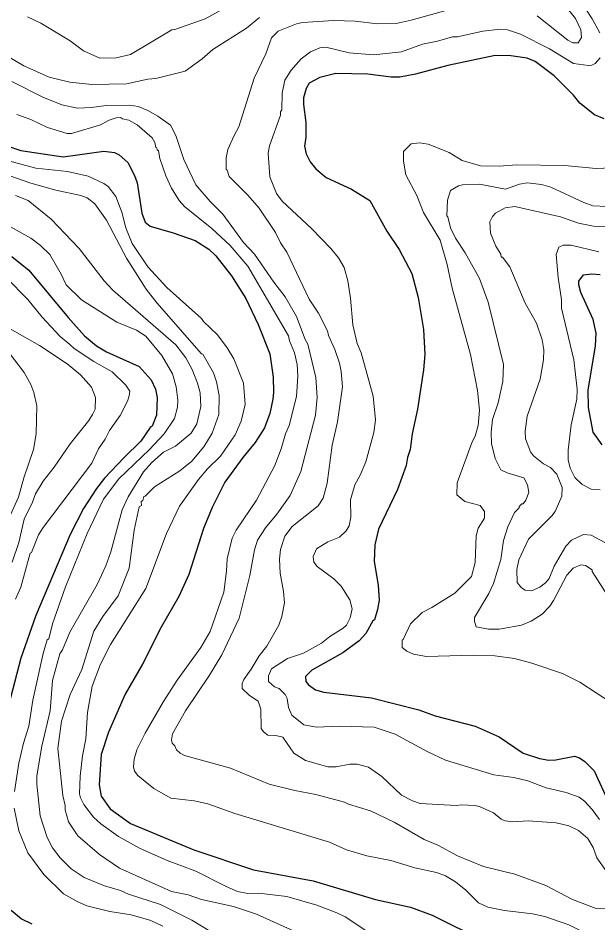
# Model space of a CAD drawing. Extents: x 598.3 to 623.2, y 6902.2 to 6930.1.
# Drawn here: x 611.707 to 613.12, y 6912.154 to 6914.358 of the extents above; entities that cross this region are included whole.
import ezdxf

# ---------------------------------------------------------------- set-up
doc = ezdxf.new("R2010")
doc.units = 0
doc.header["$LTSCALE"] = 0.032
doc.layers.add('1', color=7, linetype='Continuous', lineweight=25)
doc.layers.add('2', color=7, linetype='Continuous', lineweight=13)

msp = doc.modelspace()

# ---------------------------------------------------------------- linework, layer by layer
at = {"layer": '1'}
for points in [[(613.135, 6914.1127), (613.1113, 6914.1228), (613.0756, 6914.1509), (613.0598, 6914.1707), (613.0133, 6914.218), (612.9666, 6914.2526), (612.9474, 6914.2606), (612.9076, 6914.2665), (612.8691, 6914.2672), (612.7535, 6914.2431), (612.6751, 6914.2219), (612.6366, 6914.2147), (612.6162, 6914.2147), (612.5589, 6914.2219), (612.4809, 6914.2235), (612.4423, 6914.2139), (612.4158, 6914.1995), (612.4086, 6914.1872), (612.4024, 6914.1639), (612.4023, 6914.1481), (612.4081, 6914.104), (612.4081, 6914.0679), (612.4048, 6914.0467), (612.409, 6914.0274), (612.4187, 6914.008), (612.4323, 6913.9912), (612.4572, 6913.9703), (612.5188, 6913.9415), (612.5636, 6913.9141), (612.6051, 6913.8392), (612.6357, 6913.7943), (612.6661, 6913.7365), (612.6817, 6913.6776), (612.6946, 6913.5999), (612.6978, 6913.539), (612.6946, 6913.5017), (612.6803, 6913.4057), (612.667, 6913.346), (612.6622, 6913.3072), (612.6558, 6913.288), (612.6525, 6913.2686), (612.6314, 6913.21), (612.5847, 6913.1136), (612.5758, 6913.0754), (612.5748, 6913.0349)], [(611.6591, 6914.054), (611.7132, 6914.0358), (611.8167, 6914.0206), (611.9155, 6914.0341), (611.9417, 6914.0308), (611.9531, 6914.0252), (611.9741, 6914.0065), (611.9906, 6913.9751), (611.9971, 6913.9567), (612.0082, 6913.8832), (612.0163, 6913.8609), (612.029, 6913.8511), (612.0849, 6913.8356), (612.1379, 6913.8162), (612.1714, 6913.7955), (612.1883, 6913.7794), (612.2271, 6913.7303), (612.2614, 6913.675), (612.2921, 6913.6118), (612.3206, 6913.5403), (612.3281, 6913.484), (612.3295, 6913.4473), (612.3279, 6913.4302), (612.3199, 6913.3949), (612.3074, 6913.3603), (612.2846, 6913.3247), (612.2548, 6913.2883), (612.2107, 6913.2275), (612.1796, 6913.1661), (612.1588, 6913.1151), (612.1231, 6913.0031), (612.0988, 6912.9494), (612.0558, 6912.8747), (612.0099, 6912.7845), (611.9676, 6912.7114), (611.927, 6912.6188), (611.9094, 6912.5646), (611.9046, 6912.4909), (611.9096, 6912.4626), (611.9309, 6912.4317), (611.9804, 6912.3962), (612.1348, 6912.3318), (612.2805, 6912.2831), (612.4255, 6912.257), (612.5776, 6912.2114), (612.6629, 6912.1923), (612.7159, 6912.173), (612.8413, 6912.1102)], [(611.6918, 6913.7772), (611.7331, 6913.7441), (611.8287, 6913.6292), (611.869, 6913.5844), (611.8983, 6913.5603), (611.9223, 6913.5452), (612.0016, 6913.5095), (612.031, 6913.477), (612.042, 6913.4548), (612.0461, 6913.4338), (612.0437, 6913.3914), (612.0339, 6913.3639), (612.0289, 6913.3609), (612.0063, 6913.328), (611.965, 6913.2883), (611.9172, 6913.2373), (611.8982, 6913.2127), (611.8666, 6913.1634), (611.8334, 6913.1002), (611.7504, 6912.9033), (611.7134, 6912.7988), (611.6682, 6912.6243)], [(613.13, 6913.3188), (613.108, 6913.3499), (613.0968, 6913.4095), (613.0961, 6913.4516), (613.114, 6913.56), (613.1155, 6913.5905), (613.1077, 6913.6243), (613.0783, 6913.6901), (613.0727, 6913.7087), (613.0733, 6913.7178), (613.084, 6913.7328), (613.1045, 6913.7354), (613.1252, 6913.7337)], [(612.5748, 6913.0349), (612.5843, 6912.9767), (612.5862, 6912.9403), (612.5829, 6912.9173), (612.5749, 6912.8924), (612.5708, 6912.8902), (612.5539, 6912.859), (612.5377, 6912.8412), (612.4983, 6912.8118), (612.4227, 6912.7697), (612.4075, 6912.7546), (612.408, 6912.742), (612.4144, 6912.7343), (612.4317, 6912.7223), (612.4517, 6912.7162), (612.568, 6912.7026), (612.6836, 6912.6729), (612.7234, 6912.6589), (612.8205, 6912.6338), (612.8789, 6912.6072), (612.9377, 6912.568), (612.9772, 6912.5545), (612.9997, 6912.5504), (613.017, 6912.5512), (613.0628, 6912.56), (613.0748, 6912.556), (613.088, 6912.5477), (613.1103, 6912.5243), (613.1468, 6912.445)], [(611.6899, 6912.1854), (611.7152, 6912.1638), (611.7407, 6912.1522)]]:
    msp.add_lwpolyline(points, dxfattribs=at)
at = {"layer": '2'}
for points in [[(613.1056, 6914.3566), (613.0657, 6914.4185)], [(613.0384, 6914.3906), (613.0653, 6914.3571), (613.0776, 6914.3299), (613.0798, 6914.3113), (613.0715, 6914.298), (613.0587, 6914.2984)], [(611.4591, 6914.3708), (611.4721, 6914.3195), (611.4823, 6914.3066), (611.4851, 6914.3059), (611.4863, 6914.3013), (611.5386, 6914.2875), (611.6109, 6914.2908), (611.6433, 6914.2852), (611.6628, 6914.2764), (611.7208, 6914.2424), (611.7826, 6914.2141), (611.8327, 6914.2025), (611.8862, 6914.1962), (611.971, 6914.1986), (612.0227, 6914.2097), (612.0427, 6914.2114), (612.1139, 6914.2292), (612.1555, 6914.259), (612.1816, 6914.282), (612.2632, 6914.3342), (612.2948, 6914.3595)], [(612.2054, 6914.3804), (612.1628, 6914.3566), (612.0891, 6914.3304), (612.0811, 6914.3296), (611.9805, 6914.2695), (611.9462, 6914.2619), (611.9061, 6914.2608), (611.8662, 6914.2787), (611.8335, 6914.3027), (611.7622, 6914.3456), (611.7295, 6914.3612)], [(612.7668, 6914.382), (612.6648, 6914.3532), (612.6279, 6914.3449), (612.5823, 6914.3442), (612.5284, 6914.3506), (612.4765, 6914.3522), (612.3999, 6914.3473), (612.3851, 6914.3441), (612.3406, 6914.3266), (612.3242, 6914.3105), (612.3106, 6914.2715), (612.2824, 6914.212), (612.2449, 6914.0934), (612.233, 6914.0727), (612.2182, 6914.0379), (612.2139, 6914.018), (612.2138, 6913.9899), (612.2162, 6913.9883), (612.2208, 6913.9728), (612.267, 6913.9266), (612.294, 6913.8955), (612.3343, 6913.8358), (612.3463, 6913.811), (612.3617, 6913.7883), (612.4164, 6913.6739), (612.4386, 6913.6394), (612.4606, 6913.5969), (612.4633, 6913.585), (612.4785, 6913.5514), (612.4897, 6913.5179), (612.4939, 6913.4977), (612.4971, 6913.4603), (612.4849, 6913.375), (612.4719, 6913.3182), (612.46, 6913.2257), (612.4501, 6913.1892), (612.4376, 6913.1701), (612.3748, 6913.1202), (612.3569, 6913.0965), (612.3466, 6913.0637), (612.3441, 6913.0406), (612.3457, 6913.0058), (612.3538, 6912.9618), (612.3562, 6912.9338), (612.3497, 6912.9006), (612.3423, 6912.8796), (612.3133, 6912.8281), (612.2945, 6912.8051), (612.2751, 6912.7723), (612.2565, 6912.7468), (612.2526, 6912.7373), (612.2529, 6912.7249), (612.2706, 6912.7082), (612.2919, 6912.6942), (612.2979, 6912.6745), (612.2992, 6912.6276), (612.3045, 6912.6193), (612.3155, 6912.6119), (612.3352, 6912.611), (612.3515, 6912.6067), (612.3784, 6912.5678), (612.407, 6912.5501), (612.4612, 6912.5342), (612.4815, 6912.5342), (612.5149, 6912.5406), (612.533, 6912.5407), (612.5602, 6912.5333), (612.5929, 6912.5105), (612.6406, 6912.4657), (612.6674, 6912.4515), (612.6863, 6912.4451), (612.7739, 6912.4402), (612.7878, 6912.4419), (612.8189, 6912.4403), (612.8312, 6912.4375), (612.8649, 6912.4223), (612.8841, 6912.4071), (612.8937, 6912.403), (612.9122, 6912.4006), (612.9497, 6912.403), (613.0179, 6912.3982), (613.0489, 6912.3909), (613.0725, 6912.3791), (613.0946, 6912.3599), (613.1082, 6912.3377), (613.1165, 6912.3129), (613.139, 6912.2815)], [(613.0587, 6914.2984), (613.0466, 6914.3042), (612.9712, 6914.3637)], [(613.1243, 6914.3226), (613.1056, 6914.3566)], [(613.1235, 6912.4057), (613.1056, 6912.4307), (613.0869, 6912.4511), (613.074, 6912.4609), (613.0424, 6912.4718), (612.9935, 6912.4833), (612.949, 6912.5001), (612.9145, 6912.5083), (612.8656, 6912.5149), (612.748, 6912.5508), (612.7037, 6912.5716), (612.6255, 6912.614), (612.5745, 6912.6313), (612.4897, 6912.6337), (612.4337, 6912.6313), (612.4034, 6912.637), (612.3736, 6912.6605), (612.3659, 6912.679), (612.3621, 6912.7007), (612.3576, 6912.7107), (612.3433, 6912.7249), (612.3317, 6912.7294), (612.3171, 6912.7422), (612.3168, 6912.7557), (612.3245, 6912.7731), (612.3633, 6912.7983), (612.4021, 6912.8112), (612.4464, 6912.8357), (612.4661, 6912.852), (612.4992, 6912.8725), (612.5067, 6912.8799), (612.5159, 6912.8977), (612.5204, 6912.9189), (612.5155, 6912.9416), (612.4942, 6912.9749), (612.4765, 6912.9927), (612.4356, 6913.0224), (612.4274, 6913.0332), (612.4259, 6913.0465), (612.4341, 6913.0658), (612.4614, 6913.0821), (612.4898, 6913.0935), (612.5063, 6913.1092), (612.5133, 6913.1213), (612.5174, 6913.1426), (612.5164, 6913.1848), (612.5269, 6913.2212), (612.5404, 6913.245), (612.5545, 6913.277), (612.5739, 6913.3491), (612.578, 6913.3795), (612.5722, 6913.4373), (612.5424, 6913.5433), (612.5328, 6913.5656), (612.5222, 6913.6109), (612.517, 6913.6757), (612.51, 6913.7184), (612.501, 6913.7511), (612.4875, 6913.774), (612.4691, 6913.7974), (612.4217, 6913.8456), (612.3503, 6913.912), (612.3365, 6913.931), (612.3203, 6913.9719), (612.3158, 6914.0292), (612.3198, 6914.0473), (612.3464, 6914.1218), (612.3465, 6914.1296), (612.3497, 6914.1349), (612.3506, 6914.1755), (612.357, 6914.2071), (612.3718, 6914.2318), (612.3968, 6914.2591), (612.4191, 6914.276), (612.4421, 6914.2858), (612.4569, 6914.2874), (612.5135, 6914.2737), (612.5728, 6914.2688), (612.6414, 6914.2762), (612.6919, 6914.2949), (612.7286, 6914.302), (612.7653, 6914.3124), (612.7777, 6914.3126), (612.839, 6914.3264), (612.8819, 6914.3311), (612.8989, 6914.3295), (612.9312, 6914.3189), (613.0017, 6914.2833), (613.06, 6914.248), (613.0962, 6914.2429), (613.1045, 6914.2438), (613.1127, 6914.2479), (613.1254, 6914.2612)], [(611.6914, 6914.2038), (611.7675, 6914.1657), (611.8132, 6914.1469), (611.8519, 6914.1386), (611.8854, 6914.1402), (611.9217, 6914.1451), (611.9784, 6914.1459), (611.9998, 6914.1426), (612.023, 6914.1335), (612.0476, 6914.1193), (612.0784, 6914.0972), (612.091, 6914.072), (612.1106, 6914.0139), (612.1402, 6913.9521), (612.1749, 6913.9115), (612.2056, 6913.881), (612.2562, 6913.8118), (612.2827, 6913.783), (612.3298, 6913.7147), (612.3572, 6913.6793), (612.3852, 6913.6313), (612.4066, 6913.5754), (612.4129, 6913.5644), (612.4323, 6913.4826), (612.4356, 6913.4342), (612.4314, 6913.3909), (612.3959, 6913.2539), (612.3699, 6913.1956), (612.3372, 6913.1496), (612.3096, 6913.1166)], [(611.7038, 6914.1236), (611.738, 6914.1117), (611.7785, 6914.0922), (611.8266, 6914.0771), (611.8371, 6914.0772), (611.9075, 6914.0987), (611.9287, 6914.11), (611.9461, 6914.1157), (611.956, 6914.1158), (611.9614, 6914.1126), (611.9763, 6914.1099), (611.9966, 6914.0982), (612.0332, 6914.0664), (612.0397, 6914.0549), (612.0422, 6914.0433), (612.0452, 6914.0421), (612.0454, 6914.0376), (612.0486, 6914.0354), (612.0519, 6914.0161), (612.0667, 6913.9737), (612.0806, 6913.9441), (612.0995, 6913.9139), (612.1124, 6913.8991), (612.1788, 6913.8454), (612.2237, 6913.8047), (612.2663, 6913.754), (612.3658, 6913.5843), (612.3679, 6913.5718), (612.3805, 6913.5433), (612.3869, 6913.5144), (612.3885, 6913.4859), (612.3853, 6913.4367), (612.3677, 6913.3661), (612.3585, 6913.3458), (612.3481, 6913.3094), (612.3326, 6913.2681), (612.288, 6913.1842), (612.2382, 6913.1113), (612.2287, 6913.0912), (612.2161, 6913.0414), (612.2146, 6913.0112), (612.2079, 6912.9602), (612.1751, 6912.8642), (612.1521, 6912.8253), (612.0946, 6912.7452), (612.0615, 6912.6936), (612.0165, 6912.6165), (611.9962, 6912.576), (611.9893, 6912.5534), (611.988, 6912.534), (611.9904, 6912.5241), (611.9988, 6912.5135), (612.0372, 6912.4815), (612.0792, 6912.4584), (612.1358, 6912.4516), (612.169, 6912.4443), (612.2349, 6912.4204), (612.4658, 6912.3505), (612.5071, 6912.3324), (612.5564, 6912.3173), (612.615, 6912.3059)], [(612.8095, 6913.539), (612.7641, 6913.7006), (612.7519, 6913.7578), (612.7349, 6913.8174), (612.6948, 6913.8846), (612.6781, 6913.9262), (612.6519, 6913.9769), (612.6462, 6914.0097), (612.646, 6914.0335), (612.6647, 6914.0519), (612.6852, 6914.0543), (612.7059, 6914.0511), (612.7572, 6914.0311), (612.7891, 6914.0112), (612.8336, 6913.9985), (612.8792, 6913.9977), (612.9222, 6914.0009), (613.0384, 6913.9993), (613.115, 6913.9921), (613.1524, 6913.9937)], [(611.6615, 6914.0163), (611.7501, 6913.9926), (611.8271, 6913.9847), (611.8776, 6913.9732), (611.9161, 6913.9554), (611.9263, 6913.9483), (611.9452, 6913.9235), (611.9596, 6913.8857), (611.9694, 6913.8474), (611.9852, 6913.8089), (612.0229, 6913.7522), (612.0696, 6913.7023), (612.154, 6913.6267), (612.1588, 6913.6194), (612.1931, 6913.5868), (612.2163, 6913.5555), (612.2329, 6913.528), (612.2559, 6913.4689), (612.2598, 6913.4171), (612.2505, 6913.3762), (612.2354, 6913.3428), (612.2003, 6913.2915), (612.1684, 6913.2602), (612.1467, 6913.2345), (612.1003, 6913.1694), (612.0687, 6913.103), (612.0178, 6912.9688), (611.9319, 6912.8326), (611.9078, 6912.7845), (611.8876, 6912.7311), (611.876, 6912.6668), (611.8721, 6912.6027), (611.8641, 6912.5611), (611.8582, 6912.5114), (611.8568, 6912.4683), (611.8588, 6912.4588), (611.8669, 6912.4423), (611.8909, 6912.4117), (611.9088, 6912.3953), (611.9519, 6912.3647), (612.0024, 6912.3362), (612.0699, 6912.3065), (612.1396, 6912.2806), (612.2139, 6912.2425), (612.2416, 6912.231), (612.267, 6912.2258), (612.2937, 6912.2265), (612.3614, 6912.2184), (612.435, 6912.1975), (612.4836, 6912.179), (612.5038, 6912.1689), (612.5812, 6912.118)], [(611.6709, 6913.98), (611.738, 6913.9559), (611.7987, 6913.9392), (611.8595, 6913.9264), (611.8754, 6913.9207), (611.8942, 6913.906), (611.9222, 6913.866), (611.9707, 6913.7737), (612.0192, 6913.6983), (612.0449, 6913.6644), (612.1538, 6913.5406), (612.1573, 6913.5398), (612.1827, 6913.494), (612.1903, 6913.4721), (612.1967, 6913.4386), (612.1958, 6913.3924), (612.1796, 6913.3474), (612.1596, 6913.3139), (612.13, 6913.2793), (612.101, 6913.2552), (612.0396, 6913.2161), (612.0168, 6913.1939), (612.0136, 6913.1933), (612.0104, 6913.1834), (612.0068, 6913.181), (612.0073, 6913.1708), (612.0019, 6913.168), (611.9895, 6913.1111), (611.9774, 6913.018), (611.9507, 6912.9513), (611.9132, 6912.9009), (611.8913, 6912.8647), (611.8625, 6912.7716), (611.8337, 6912.7103), (611.8123, 6912.6453), (611.8041, 6912.579), (611.8161, 6912.4646), (611.8218, 6912.44), (611.8212, 6912.4295), (611.8299, 6912.4008), (611.8526, 6912.3665), (611.905, 6912.3209), (611.9542, 6912.2876), (612.0808, 6912.2306), (612.1212, 6912.2225), (612.1536, 6912.2112), (612.2318, 6912.1941), (612.288, 6912.1756), (612.4123, 6912.1193)], [(613.1417, 6913.899), (613.1075, 6913.9014), (613.0853, 6913.9092), (613.0045, 6913.9464), (612.9817, 6913.953), (612.9474, 6913.9572), (612.9283, 6913.9541), (612.8942, 6913.9419), (612.8312, 6913.9539), (612.7896, 6913.9522), (612.78, 6913.9497), (612.7607, 6913.938), (612.7529, 6913.9146), (612.7513, 6913.8765), (612.7537, 6913.8741), (612.7606, 6913.8473), (612.7723, 6913.822), (612.7959, 6913.7862), (612.8311, 6913.7238), (612.8525, 6913.6664), (612.8896, 6913.5147), (612.888, 6913.4733), (612.8768, 6913.4208), (612.863, 6913.3803), (612.8591, 6913.3497), (612.8599, 6913.3223), (612.8688, 6913.2857), (612.8828, 6913.2577), (612.8986, 6913.2506), (612.939, 6913.2383), (612.948, 6913.2212), (612.951, 6913.203), (612.9437, 6913.184), (612.9372, 6913.1753), (612.9341, 6913.175), (612.9279, 6913.1687)], [(612.1309, 6913.502), (612.1156, 6913.5309), (612.0908, 6913.5628), (611.9379, 6913.6955), (611.9166, 6913.7184), (611.8556, 6913.7973), (611.7876, 6913.8685), (611.7314, 6913.9142), (611.7008, 6913.9264)], [(613.136, 6913.0808), (613.1033, 6913.0991), (613.0847, 6913.1007), (613.0548, 6913.0868), (613.0415, 6913.0719), (613.0133, 6913.0236), (613.0005, 6912.9932), (612.9915, 6912.9824), (612.9782, 6912.9722), (612.9581, 6912.9632), (612.9422, 6912.9649), (612.9334, 6912.9705), (612.9229, 6912.9838), (612.9221, 6913.0147), (612.927, 6913.0387), (612.9507, 6913.0891), (613.0074, 6913.1458), (613.0152, 6913.1561), (613.0313, 6913.1938), (613.0321, 6913.2149), (613.0197, 6913.2476), (613.0038, 6913.2634), (612.9868, 6913.2729), (612.9629, 6913.2923), (612.9556, 6913.3016), (612.9434, 6913.3333), (612.9423, 6913.3519), (612.9469, 6913.3888), (612.9787, 6913.4786), (612.9869, 6913.526), (612.9876, 6913.55), (612.9834, 6913.5749), (612.9697, 6913.6151), (612.942, 6913.6638), (612.905, 6913.7524), (612.8871, 6913.7757), (612.8842, 6913.776), (612.883, 6913.7833), (612.8708, 6913.8031), (612.8581, 6913.8348), (612.8565, 6913.8622), (612.8627, 6913.8749), (612.8697, 6913.8829), (612.8935, 6913.8963), (612.917, 6913.8997), (613.0284, 6913.8746), (613.0721, 6913.8589), (613.1085, 6913.8512), (613.1521, 6913.8488)], [(611.6814, 6913.8542), (611.7377, 6913.822), (611.7616, 6913.8046), (611.7843, 6913.7828), (611.8121, 6913.7349), (611.8239, 6913.7084), (611.8613, 6913.6719), (611.9471, 6913.6178), (611.9955, 6913.5985), (612.0182, 6913.5836), (612.057, 6913.5367), (612.0833, 6913.4914), (612.0923, 6913.4597), (612.0963, 6913.4276), (612.0955, 6913.4109), (612.0878, 6913.3833), (612.063, 6913.3458), (612.0271, 6913.3076), (611.9522, 6913.2359), (611.9153, 6913.1863), (611.8749, 6913.1025), (611.8223, 6912.9729), (611.7911, 6912.883), (611.7814, 6912.846), (611.778, 6912.8437), (611.7678, 6912.8104), (611.7426, 6912.6966), (611.7329, 6912.6337), (611.72, 6912.5919), (611.7087, 6912.5433), (611.6985, 6912.4747)], [(613.1252, 6913.2093), (613.1028, 6913.2108), (613.0813, 6913.2223), (613.0632, 6913.239), (613.0522, 6913.2621), (613.0468, 6913.2824), (613.0467, 6913.3056), (613.0547, 6913.3678), (613.0685, 6913.43), (613.0693, 6913.454), (613.0605, 6913.5255), (613.0306, 6913.6518), (613.0305, 6913.6717), (613.0224, 6913.7268), (613.0176, 6913.7826), (613.024, 6913.8006), (613.0352, 6913.8052), (613.0543, 6913.805), (613.1214, 6913.7889)], [(611.7005, 6912.943), (611.7135, 6912.9723), (611.7362, 6913.0552), (611.7393, 6913.0565), (611.757, 6913.0997), (611.7676, 6913.1176), (611.8866, 6913.2738), (611.903, 6913.309), (611.9193, 6913.3329), (611.9294, 6913.3534), (611.9553, 6913.3899), (611.9733, 6913.4254), (611.9775, 6913.4379), (611.9788, 6913.4498), (611.9694, 6913.464), (611.9358, 6913.4968), (611.8911, 6913.5221), (611.8439, 6913.5534), (611.833, 6913.5632), (611.8093, 6913.5824), (611.7653, 6913.6302), (611.7308, 6913.6727), (611.6775, 6913.7261)], [(611.6689, 6913.6121), (611.7591, 6913.5604), (611.8266, 6913.5162), (611.859, 6913.4895), (611.8855, 6913.4592), (611.8955, 6913.4341), (611.8948, 6913.4054), (611.8883, 6913.3926), (611.8794, 6913.3781), (611.8336, 6913.3214), (611.7946, 6913.2646), (611.7677, 6913.2302), (611.7493, 6913.1993), (611.7424, 6913.1788), (611.7216, 6913.1375), (611.7087, 6913.0808), (611.6928, 6913.0329)], [(611.6746, 6913.5565), (611.7215, 6913.495), (611.7379, 6913.4654), (611.745, 6913.4464), (611.7523, 6913.414), (611.7507, 6913.346), (611.7442, 6913.3072), (611.7206, 6913.2387), (611.708, 6913.1912), (611.6844, 6913.1391)], [(613.1548, 6912.6889), (613.0753, 6912.7404), (613.0332, 6912.7614), (612.9583, 6912.7867), (612.9162, 6912.7981), (612.8684, 6912.8045), (612.8156, 6912.8062), (612.7023, 6912.803), (612.6703, 6912.8086), (612.6539, 6912.816), (612.6429, 6912.8248), (612.6427, 6912.8428), (612.6452, 6912.8444), (612.6632, 6912.8831), (612.6913, 6912.9103), (612.7149, 6912.9223), (612.771, 6912.9575), (612.8118, 6912.9977), (612.8201, 6913.0322), (612.8225, 6913.097), (612.8277, 6913.1154), (612.8432, 6913.1399), (612.8434, 6913.1568), (612.8323, 6913.171), (612.7954, 6913.1807), (612.7756, 6913.1966), (612.7764, 6913.2266), (612.8131, 6913.3259), (612.8204, 6913.3401), (612.8281, 6913.3655), (612.8314, 6913.4032), (612.8265, 6913.4512), (612.8095, 6913.539)], [(612.1755, 6912.1332), (612.1298, 6912.1608), (612.054, 6912.1988), (611.976, 6912.2239), (611.9561, 6912.2331), (611.9176, 6912.2449), (611.8676, 6912.2644), (611.8361, 6912.286), (611.8091, 6912.3129), (611.791, 6912.3369), (611.778, 6912.3623), (611.7605, 6912.4149), (611.7523, 6912.4922), (611.7524, 6912.5126), (611.7646, 6912.5845), (611.7847, 6912.6709), (611.7911, 6912.7451), (611.8087, 6912.8096), (611.8153, 6912.8197), (611.8327, 6912.8626), (611.8998, 6912.9788), (611.9207, 6913.0239), (611.933, 6913.0585), (611.9608, 6913.1605), (611.9752, 6913.1919), (612.0123, 6913.2528), (612.033, 6913.2754), (612.0615, 6913.3007), (612.0902, 6913.3157), (612.1289, 6913.3471), (612.1424, 6913.3701), (612.1522, 6913.4122), (612.1507, 6913.4454), (612.1442, 6913.4689), (612.1309, 6913.502)], [(612.9279, 6913.1687), (612.9275, 6913.1653), (612.9166, 6913.1538), (612.9, 6913.1192), (612.8897, 6913.0857), (612.883, 6913.0395), (612.8649, 6912.9811), (612.8535, 6912.9565), (612.8186, 6912.898), (612.8185, 6912.8893), (612.8233, 6912.8758), (612.8531, 6912.8694), (612.8792, 6912.8694), (612.9336, 6912.8796), (612.9566, 6912.8893), (612.9833, 6912.9063), (613.002, 6912.9257), (613.0117, 6912.9395), (613.0436, 6913.0014), (613.0589, 6913.0182), (613.0783, 6913.0263), (613.0891, 6913.0248), (613.1056, 6913.0141), (613.1059, 6913.01), (613.1443, 6912.949)], [(612.3096, 6913.1166), (612.2905, 6913.0868), (612.283, 6913.0633), (612.2711, 6913.0007), (612.2454, 6912.8963), (612.203, 6912.8069), (612.1731, 6912.7577), (612.1149, 6912.6709), (612.0827, 6912.6148), (612.081, 6912.6003), (612.0824, 6912.5924), (612.0888, 6912.5853), (612.0927, 6912.576), (612.1021, 6912.5674), (612.112, 6912.5623), (612.2244, 6912.5313), (612.3183, 6912.4925), (612.3815, 6912.4764), (612.4326, 6912.4669), (612.5021, 6912.4485), (612.5116, 6912.4435), (612.5656, 6912.427), (612.6231, 6912.3999), (612.696, 6912.357), (612.7297, 6912.3433), (612.7774, 6912.3178), (612.8409, 6912.2915), (612.9175, 6912.2728), (612.9928, 6912.245), (613.0575, 6912.2116), (613.1153, 6912.1893), (613.1512, 6912.1886)], [(611.6972, 6912.4333), (611.7091, 6912.3782), (611.731, 6912.325), (611.77, 6912.2719), (611.8179, 6912.2251), (611.8506, 6912.2065), (611.8746, 6912.1961), (611.9304, 6912.1819), (611.9825, 6912.1739), (612.0303, 6912.1603), (612.0594, 6912.1466)], [(612.615, 6912.3059), (612.6733, 6912.2881), (612.7259, 6912.2773), (612.7478, 6912.2687), (612.7729, 6912.2542), (612.7978, 6912.2342), (612.8282, 6912.2028), (612.8514, 6912.1926), (612.892, 6912.1841), (612.9598, 6912.1764), (612.9906, 6912.1699), (613.0486, 6912.1491), (613.089, 6912.129), (613.1796, 6912.1066)]]:
    msp.add_lwpolyline(points, dxfattribs=at)

doc.saveas('drawing.dxf')
